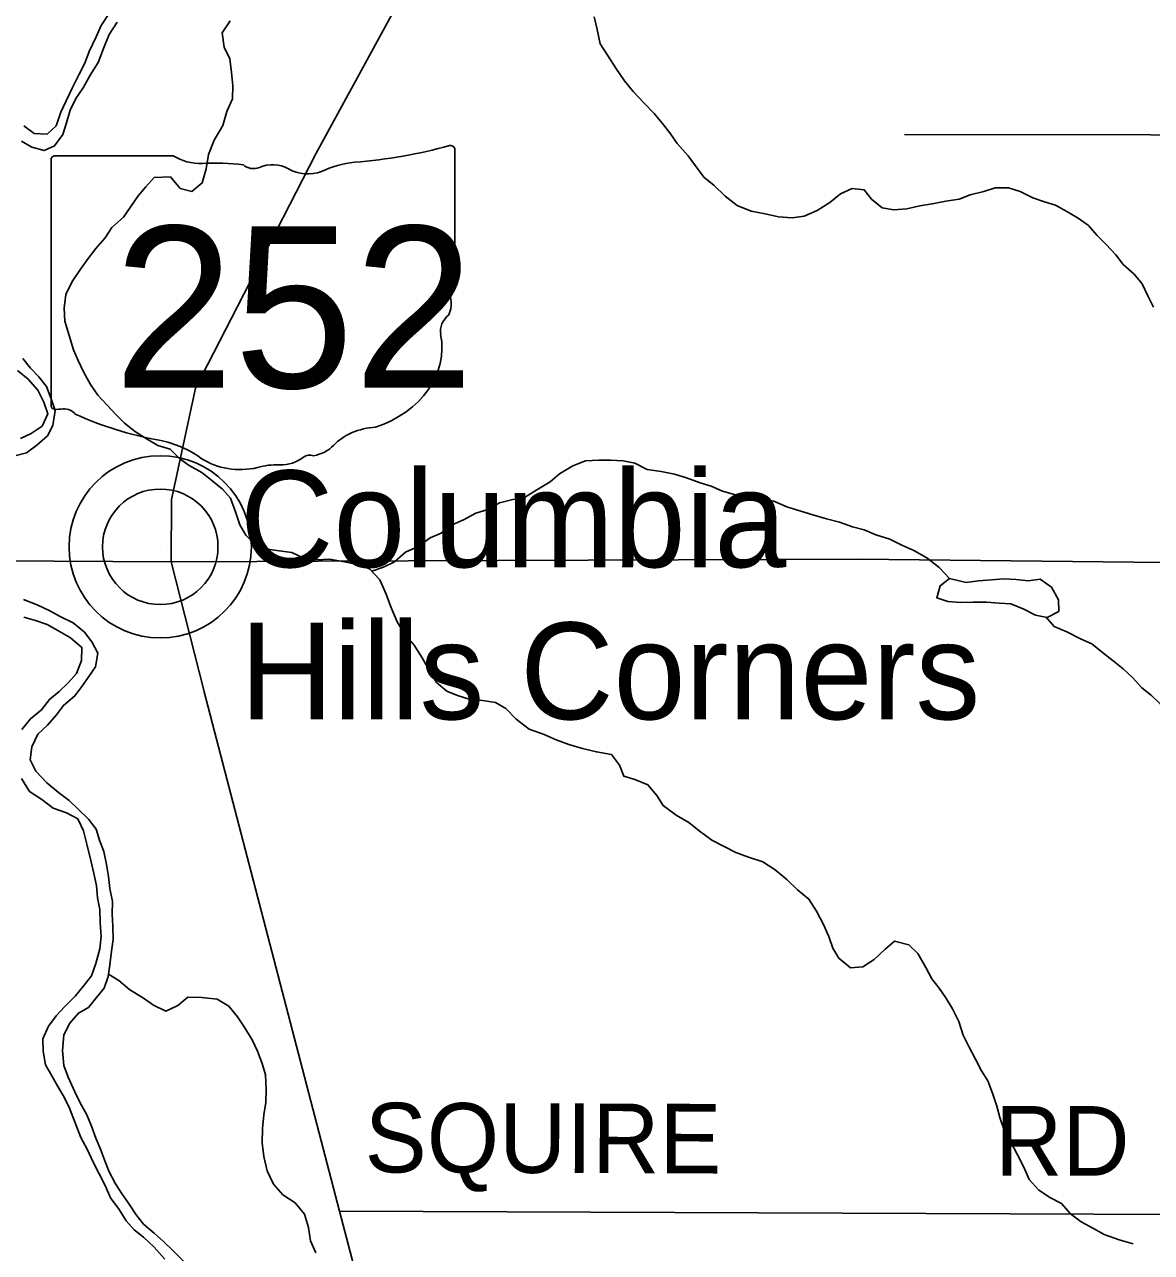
# Model space of a CAD drawing. Extents: x 1857828 to 2277390, y 930619 to 1324581.
# Drawn here: x 2128480 to 2133339, y 1204310 to 1209603 of the extents above; entities that cross this region are included whole.
import ezdxf

# ---------------------------------------------------------------- set-up
doc = ezdxf.new("R2010")
doc.units = 0
for name, color, linetype in [('GM_X_Major_River', 7, 'Continuous'), ('GM_X_Minor_Lake', 7, 'Continuous'), ('GM_X_Minor_River', 7, 'Continuous'), ('GM_X_State_Location', 7, 'Continuous'), ('GM_X_State_Route', 7, 'Continuous'), ('GM_X_State_Shield', 7, 'Continuous'), ('GM_X_Township_Road', 7, 'Continuous'), ('GM_X_Township_Road_Text', 7, 'Continuous'), ('GM_X_Township_Subdivision', 7, 'Continuous'), ('GM_X_Unincorporated', 7, 'Continuous'), ('GM_X_Unincorporated_Location', 7, 'Continuous'), ('GM_X_Unincorporated_Text', 7, 'Continuous')]:
    doc.layers.add(name, color=color, linetype=linetype)

msp = doc.modelspace()

# ---------------------------------------------------------------- linework, layer by layer
at = {"layer": 'GM_X_Major_River'}
for points in [[(2128843.4, 1209649.3), (2128810, 1209598.7), (2128788.5, 1209550.3), (2128759.2, 1209487.8), (2128739.8, 1209437.4), (2128716.3, 1209388.9), (2128689, 1209334.4), (2128659.6, 1209273.9), (2128636.2, 1209225.5), (2128616.9, 1209167.1), (2128577.2, 1209130.4), (2128521, 1209133.7), (2128476.5, 1209167.2)], [(2128467.3, 1209100.9), (2128511.7, 1209075.4), (2128564.1, 1209060.1), (2128609.9, 1209080.7), (2128645.4, 1209129.3), (2128660.8, 1209179.6), (2128676.2, 1209234), (2128701.6, 1209284.5), (2128733.1, 1209331), (2128762.5, 1209385.5), (2128797.9, 1209440.1), (2128821.2, 1209500.6), (2128844.5, 1209561.1), (2128880, 1209613.7)], [(2128438, 1207744.8), (2128488, 1207757.4), (2128533.7, 1207790.1), (2128579.3, 1207830.8), (2128602.8, 1207875.2), (2128612.1, 1207939.6), (2128595.4, 1207989.5), (2128574.7, 1208043.4), (2128542.1, 1208085.1), (2128505.5, 1208122.7), (2128472.9, 1208164.4)], [(2128449.5, 1208111.9), (2128496.1, 1208074.4), (2128536.8, 1208026.8), (2128563.5, 1207975), (2128580.2, 1207925.1), (2128556.8, 1207872.6), (2128509, 1207839.9), (2128463.2, 1207819.3)], [(2129166.8, 1204270.4), (2129120.1, 1204317.9), (2129079.5, 1204357.5), (2129039, 1204393.1), (2128992.4, 1204432.6), (2128961.8, 1204472.3), (2128931.2, 1204518.1), (2128900.6, 1204561.8), (2128872, 1204605.5), (2128845.2, 1204657.3), (2128826.6, 1204705.2), (2128808, 1204755.1), (2128787.3, 1204803), (2128768.6, 1204854.9), (2128748, 1204902.8), (2128719.3, 1204954.6), (2128696.6, 1205002.4), (2128667.8, 1205066.2), (2128649.1, 1205116.1), (2128644.3, 1205180.2), (2128649.5, 1205248.5), (2128674.9, 1205298.9), (2128712.5, 1205341.6), (2128756.3, 1205366.2), (2128789.8, 1205408.7), (2128823.4, 1205449.3), (2128840.8, 1205499.7), (2128848.2, 1205549.9), (2128855.5, 1205608.1), (2128862.9, 1205658.4), (2128860.2, 1205716.5), (2128857.5, 1205768.6), (2128858.8, 1205822.8), (2128848.1, 1205878.8), (2128841.5, 1205930.9), (2128832.8, 1205982.9), (2128822.1, 1206038.9), (2128803.4, 1206086.8), (2128788.8, 1206134.8), (2128756.2, 1206178.5), (2128709.6, 1206222), (2128673, 1206257.6), (2128626.5, 1206293.1), (2128575.9, 1206334.6), (2128529.1, 1206384.1), (2128504.4, 1206433.9), (2128511.8, 1206490.2), (2128537.2, 1206544.7), (2128578.8, 1206583.3), (2128618.3, 1206628), (2128647.9, 1206668.4), (2128697.5, 1206709.2), (2128727.1, 1206749.7), (2128756.6, 1206792.2), (2128786.1, 1206834.7), (2128795.5, 1206893), (2128770.8, 1206942.8), (2128738.2, 1206984.5), (2128689.6, 1207024), (2128637.1, 1207049.4), (2128586.7, 1207076.8), (2128534.2, 1207102.2), (2128475.8, 1207125.5)], [(2128476.8, 1207049.3), (2128527.1, 1207033.9), (2128577.4, 1207016.5), (2128633.9, 1206985.2), (2128678.3, 1206959.6), (2128727, 1206918.2), (2128725.7, 1206862), (2128704.3, 1206805.6), (2128668.7, 1206765), (2128629.1, 1206728.4), (2128587.4, 1206693.8), (2128553.9, 1206649.2), (2128506.3, 1206610.5), (2128468.8, 1206563.9)], [(2128467.4, 1206353.2), (2128502.1, 1206297.5), (2128554.7, 1206262.1), (2128603.3, 1206224.6), (2128661.6, 1206205.3), (2128710.1, 1206179.9), (2128734.8, 1206128.1), (2128749.6, 1206064.1), (2128766.4, 1206000.1), (2128779.2, 1205944.1), (2128789.8, 1205892.1), (2128794.5, 1205838), (2128805.2, 1205788), (2128805.8, 1205731.9), (2128810.6, 1205671.8), (2128805.2, 1205619.5), (2128788, 1205555.1), (2128768.6, 1205502.7), (2128737, 1205462.2), (2128699.5, 1205415.6), (2128652, 1205368.9), (2128616.4, 1205330.3), (2128582.9, 1205285.7), (2128559.5, 1205231.3), (2128560.1, 1205177.1), (2128570.9, 1205119.1), (2128597.5, 1205071.3), (2128624.2, 1205025.5), (2128650.8, 1204979.8), (2128673.4, 1204931.9), (2128698.3, 1204868.1), (2128723.1, 1204806.2), (2128751.9, 1204752.4), (2128774.5, 1204702.6), (2128801.3, 1204648.8), (2128827.9, 1204599), (2128850.7, 1204545.1), (2128887.4, 1204495.4), (2128918, 1204445.7), (2128952.6, 1204408), (2128993.1, 1204376.5), (2129039.7, 1204332.9), (2129084.5, 1204281.4)]]:
    msp.add_lwpolyline(points, dxfattribs=at)
at = {"layer": 'GM_X_Minor_Lake'}
for points in [[(2132468.3, 1207215.1), (2132428.4, 1207184.4), (2132413, 1207132.1), (2132461.3, 1207116.6), (2132515.5, 1207111.3), (2132569.6, 1207114), (2132627.8, 1207112.8), (2132681.9, 1207109.4), (2132732.1, 1207106.1), (2132788.5, 1207082.7), (2132839, 1207057.3), (2132889.2, 1207047.9), (2132939, 1207072.6)], [(2132468.1, 1207215), (2132428.4, 1207184.4), (2132413, 1207132.1), (2132461.3, 1207116.6), (2132515.5, 1207111.3), (2132569.6, 1207114), (2132627.8, 1207112.8), (2132681.9, 1207109.4), (2132732.1, 1207106.1), (2132788.5, 1207082.7), (2132839, 1207057.3), (2132889.2, 1207047.9), (2132939, 1207072.6)], [(2132939, 1207072.6), (2132938.4, 1207122.8), (2132907.6, 1207178.5), (2132859.1, 1207212), (2132807.1, 1207205.3), (2132754.9, 1207210.7), (2132700.7, 1207214), (2132648.6, 1207209.3), (2132592.6, 1207204.6), (2132540.5, 1207197.9), (2132468, 1207215.2)], [(2132939, 1207072.6), (2132938.4, 1207122.8), (2132907.6, 1207178.5), (2132859.1, 1207212), (2132807.1, 1207205.3), (2132754.9, 1207210.7), (2132700.7, 1207214), (2132648.6, 1207209.3), (2132592.6, 1207204.6), (2132540.5, 1207197.9), (2132468.3, 1207215.1)]]:
    msp.add_lwpolyline(points, dxfattribs=at)
at = {"layer": 'GM_X_Minor_River'}
for points in [[(2129367, 1209619.9), (2129331.6, 1209567.3), (2129340.4, 1209505.3), (2129365.1, 1209455.5), (2129371.8, 1209397.4), (2129378.5, 1209339.3), (2129377.2, 1209283.1), (2129351.8, 1209228.7), (2129334.5, 1209168.3), (2129297.2, 1209105.6), (2129273.9, 1209043.1), (2129262.7, 1208980.8), (2129245.4, 1208920.4), (2129201.8, 1208883.8), (2129151.5, 1208897.1), (2129108.7, 1208946.7), (2129038.6, 1208943.8), (2129003, 1208903.3), (2128969.4, 1208864.7), (2128936, 1208814.2), (2128906.4, 1208773.7), (2128856.9, 1208728.9), (2128827.3, 1208684.4), (2128787.8, 1208637.8), (2128754.3, 1208595.2), (2128720.8, 1208548.6), (2128685.3, 1208496.1), (2128658, 1208439.5), (2128650.7, 1208381.3), (2128653.4, 1208325.1), (2128672.2, 1208263.2), (2128691, 1208201.3), (2128711.6, 1208155.4), (2128734.3, 1208105.6), (2128765, 1208051.8), (2128795.7, 1208006.1), (2128836.3, 1207962.5), (2128874.9, 1207920.9), (2128911.4, 1207885.2), (2128958, 1207847.7), (2129008.5, 1207816.3), (2129055, 1207788.8), (2129107.3, 1207773.4), (2129149.9, 1207731.9), (2129190.4, 1207702.3), (2129244.8, 1207672.9), (2129287.4, 1207637.4), (2129334, 1207599.9), (2129368.5, 1207562.2), (2129389.3, 1207502.3), (2129408, 1207446.4), (2129434.6, 1207402.6), (2129479.3, 1207359.1), (2129527.6, 1207341.6), (2129577.8, 1207334.2), (2129632, 1207326.9), (2129686.5, 1207301.6), (2129738.7, 1207296.2), (2129794.8, 1207298.9), (2129859.1, 1207287.7), (2129917.3, 1207276.4), (2129967.7, 1207257), (2130012.4, 1207209.5), (2130039.2, 1207147.6), (2130059.9, 1207093.8), (2130086.8, 1207027.9), (2130119.6, 1206974.2), (2130160.2, 1206928.6), (2130195, 1206872.9), (2130225.8, 1206817.1), (2130256.5, 1206767.4), (2130301, 1206729.8), (2130347.4, 1206710.4), (2130397.7, 1206695), (2130453.9, 1206689.7), (2130510.1, 1206680.4), (2130554.6, 1206654.9), (2130599.2, 1206609.3), (2130655.9, 1206565.9), (2130720.3, 1206542.7), (2130772.7, 1206519.3), (2130827.1, 1206499.9), (2130885.5, 1206482.7), (2130945.8, 1206467.4), (2131010.1, 1206456.2), (2131044.7, 1206410.5), (2131063.4, 1206362.6), (2131111.6, 1206349.2), (2131168.1, 1206325.8), (2131206.7, 1206280.2), (2131233.3, 1206236.4), (2131290, 1206195.1), (2131344.5, 1206163.7), (2131389, 1206128.1), (2131443.7, 1206086.7), (2131496.1, 1206059.3), (2131546.6, 1206033.9), (2131600.9, 1206014.5), (2131663.4, 1205993.3)], [(2130936.5, 1209636.1), (2130949.2, 1209582.1), (2130962, 1209520.1), (2130996.8, 1209466.4), (2131029.5, 1209414.7), (2131066.2, 1209361), (2131104.9, 1209315.4), (2131149.6, 1209265.8), (2131194.3, 1209220.2), (2131230.9, 1209176.6), (2131265.5, 1209132.9), (2131294.1, 1209091.2), (2131340.9, 1209037.6), (2131379.7, 1208984), (2131410.2, 1208944.2), (2131452.7, 1208910.7), (2131501.4, 1208863.2), (2131552, 1208823.7), (2131612.5, 1208798.4), (2131672.8, 1208787.2), (2131731.1, 1208773.9), (2131789.3, 1208770.6), (2131841.3, 1208777.3), (2131897.1, 1208802.1), (2131952.8, 1208836.9), (2131998.5, 1208873.6), (2132048.3, 1208896.3), (2132100.5, 1208890.9), (2132131.1, 1208851.2), (2132177.7, 1208813.7), (2132227.9, 1208804.3), (2132284, 1208809.1), (2132339.9, 1208821.8), (2132394, 1208830.5), (2132452, 1208841.3), (2132510, 1208850.1), (2132557.9, 1208868.7), (2132615.8, 1208883.5), (2132665.7, 1208900.2), (2132721.9, 1208898.9), (2132772.2, 1208883.5), (2132826.7, 1208856.1), (2132877, 1208838.8), (2132925.3, 1208825.3), (2132973.7, 1208797.9), (2133022.2, 1208768.4), (2133066.7, 1208736.9), (2133105.3, 1208693.3), (2133143.9, 1208655.7), (2133184.6, 1208610.1), (2133217.1, 1208568.3), (2133263.8, 1208526.8), (2133298.4, 1208485.2), (2133323.1, 1208433.3), (2133347.7, 1208385.5)], [(2129977.1, 1207247.1), (2130027.8, 1207263.8), (2130075.6, 1207286.5), (2130123.2, 1207329.2), (2130177, 1207354), (2130228.7, 1207390.8), (2130276.5, 1207411.4), (2130324.2, 1207446.1), (2130372, 1207468.8), (2130425.8, 1207497.6), (2130477.8, 1207512.3), (2130527.5, 1207541), (2130585.5, 1207555.8), (2130635.5, 1207564.5), (2130689.2, 1207597.2), (2130746.9, 1207632.1), (2130786.6, 1207666.7), (2130844.3, 1207701.5), (2130898.1, 1207722.3), (2130956.2, 1207725), (2131006.4, 1207725.7), (2131060.5, 1207722.4), (2131110.8, 1207713), (2131165.2, 1207685.6), (2131225.5, 1207676.3), (2131281.8, 1207665), (2131334.1, 1207649.7), (2131392.5, 1207628.3), (2131440.8, 1207612.9), (2131489.2, 1207591.5), (2131545.5, 1207576.2), (2131601.7, 1207568.9), (2131660, 1207557.6), (2131710.2, 1207548.2), (2131766.6, 1207524.9), (2131827, 1207505.6), (2131879.3, 1207490.2), (2131937.7, 1207472.9), (2131994, 1207457.6), (2132050.4, 1207438.3), (2132100.7, 1207424.9), (2132151, 1207403.4), (2132211.4, 1207384.2), (2132261.9, 1207358.8), (2132314.3, 1207335.4), (2132370.8, 1207304), (2132423.4, 1207262.6), (2132468.1, 1207215)], [(2132883.2, 1207049.9), (2132919.8, 1207008.2), (2132974.2, 1206984.8), (2133032.7, 1206955.5), (2133081.1, 1206934.1), (2133127.6, 1206896.6), (2133174.2, 1206861.1), (2133216.7, 1206825.5), (2133257.3, 1206787.9), (2133297.9, 1206744.3), (2133338.4, 1206710.8), (2133377, 1206675.2), (2133419.5, 1206641.6), (2133460.1, 1206602), (2133492.7, 1206558.3), (2133523.4, 1206508.6), (2133560, 1206462.9), (2133594.7, 1206417.2), (2133635.3, 1206377.6), (2133702.3, 1206235.6)], [(2131663.4, 1205993.3), (2131715.9, 1205959.9), (2131766.5, 1205918.4), (2131813.2, 1205872.9), (2131861.8, 1205833.4), (2131894.5, 1205781.7), (2131925.3, 1205723.9), (2131948, 1205672), (2131964.7, 1205622.1), (2131991.3, 1205578.3), (2132041.9, 1205536.9), (2132094, 1205541.6), (2132143.7, 1205572.3), (2132191.3, 1205617), (2132230.9, 1205651.6), (2132293.3, 1205636.4), (2132331.8, 1205598.8), (2132366.6, 1205539), (2132391.3, 1205489.2), (2132423.9, 1205449.5), (2132452.5, 1205407.8), (2132481.1, 1205360), (2132507.9, 1205306.2), (2132526.6, 1205246.3), (2132553.3, 1205194.5), (2132580, 1205142.7), (2132606.7, 1205092.9), (2132633.3, 1205049.1), (2132654, 1204997.2), (2132672.8, 1204941.3), (2132685.4, 1204891.3), (2132704.1, 1204837.4), (2132732.8, 1204785.6), (2132759.5, 1204733.8), (2132788.3, 1204678.1), (2132811, 1204624.2), (2132853.7, 1204578.6), (2132904.2, 1204545.2), (2132950.6, 1204521.7), (2132989.3, 1204476.1), (2133035.8, 1204442.6), (2133088.3, 1204413.1), (2133134.7, 1204387.7), (2133199.1, 1204364.4), (2133259.5, 1204347.2)], [(2128842.3, 1205510.1), (2128887.1, 1205482.2), (2128933.7, 1205442.7), (2128988.3, 1205409.3), (2129036.8, 1205375.8), (2129089.2, 1205350.4), (2129141.1, 1205375.2), (2129184.7, 1205409.8), (2129244.9, 1205408.6), (2129311.1, 1205401.4), (2129361.6, 1205372), (2129398.3, 1205326.3), (2129426.9, 1205282.6), (2129461.7, 1205226.9), (2129484.3, 1205177), (2129505, 1205125.1), (2129519.7, 1205075.2), (2129522.4, 1205013), (2129521.1, 1204956.9), (2129511.8, 1204902.6), (2129506.5, 1204844.4), (2129505.3, 1204782.2), (2129512, 1204724.1), (2129526.8, 1204662.1), (2129553.6, 1204604.3), (2129594.2, 1204558.7), (2129646.8, 1204523.3), (2129687.5, 1204475.7), (2129704.2, 1204417.7), (2129713, 1204359.7), (2129735.7, 1204307.8)]]:
    msp.add_lwpolyline(points, dxfattribs=at)
at = {"layer": 'GM_X_State_Route'}
for points in [[(2129397.8, 1208387.3), (2129736.1, 1209045.4), (2130585.3, 1210603.8), (2130823.4, 1210886.8), (2130863.5, 1210934.5), (2130908.4, 1212210.3), (2130968.3, 1212682.1), (2131136.5, 1213621.9), (2131348.5, 1214285.4), (2131365, 1214340.3), (2131441.3, 1214587.3), (2131549, 1214909), (2131590.3, 1215063.2), (2131614.5, 1215327.9), (2131634.8, 1215604.6), (2131665.1, 1215881.3), (2131680.1, 1215991.5), (2131778.4, 1216506.5), (2132210.6, 1218428.3)], [(2129254.3, 1206726.9), (2129252.5, 1206733.7), (2129111.8, 1207287.4), (2129113.8, 1207556), (2129217.1, 1208035.7), (2129397.8, 1208387.3)], [(2129745.5, 1207289.8), (2132073.7, 1207298.8), (2133790.7, 1207280.5), (2134234.2, 1207286.5), (2134374, 1207288.2), (2136604, 1207323), (2137922.6, 1207332.5), (2138749, 1207323.6), (2139563.1, 1207294.1)], [(2127098.7, 1207296.1), (2127101.2, 1207296.1), (2128608.5, 1207289.6)], [(2128608.5, 1207289.6), (2128860.1, 1207288.5)], [(2128860.1, 1207288.5), (2129111.8, 1207287.4)], [(2129111.8, 1207287.4), (2129481.4, 1207288.8)], [(2129481.4, 1207288.8), (2129745.5, 1207289.8)], [(2129489.2, 1193552.3), (2129532.4, 1194153.2), (2129620.4, 1195938.3), (2129700.7, 1196994.4), (2129701.3, 1197485.8), (2129704.5, 1197724.5), (2129768.5, 1198163), (2130072.6, 1198945.3), (2130235.8, 1199386.6), (2130309.7, 1199817), (2130308.1, 1199997.5), (2130271.8, 1200280.8), (2130162.7, 1200809.7), (2130144.9, 1200974.3), (2129993.8, 1203599.7), (2129952.8, 1203973.2), (2129921.4, 1204170.2), (2129838.3, 1204488.5), (2129254.3, 1206726.9)]]:
    msp.add_lwpolyline(points, dxfattribs=at)
at = {"layer": 'GM_X_State_Shield'}
for p, q in [((2130334.9, 1208511.2), (2130334.9, 1209063.9)), ((2128594.7, 1209019.6), (2128594.7, 1207962.9)), ((2129121.4, 1209037.8), (2128611.8, 1209037.8)), ((2130334.7, 1208511.3), (2130334.9, 1208511.2))]:
    msp.add_line(p, q, dxfattribs=at)
for centre, major_axis, start_param, end_param in [((2129715, 1210478.3), (1845.5, 0), 4.814394, 5.042369), ((2130315.6, 1209066.2), (19.4, 0), 6.141152, 7.989035), ((2128614.6, 1209021.8), (20.2, 0), 1.712693, 3.28349), ((2129242.8, 1209160.4), (195.5, 0), 4.042523, 4.731795), ((2129307.6, 1208444.6), (702, 0), 1.404758, 1.657858), ((2129950.4, 1208715), (371.3, 0), 1.699011, 2.107814), ((2129467, 1209027.3), (56.4, 0), 3.836095, 5.185415), ((2129549.8, 1208905.2), (117.3, 0), 0.950623, 2.079405), ((2129701.2, 1209072.7), (141.1, 0), 4.081561, 5.145723), ((2130330.4, 1208470.6), (30, 0), 1.883978, 3.671073), ((2130314.2, 1208509.1), (20.7, 0), 5.05454, 6.418171), ((2130139.6, 1208400.8), (180, 0), 5.934695, 6.695948), ((2130404.3, 1208279.9), (130.9, 0), 2.387724, 3.262537), ((2129818.3, 1208209.6), (461.6, 0), 5.101752, 6.440018), ((2128614.8, 1207960.6), (20.3, 0), 3.00124, 4.508301), ((2128617.9, 1208068.7), (155.2, 0), 4.665946, 4.897461), ((2128649.6, 1207902), (56, 0), 0.519207, 1.627899), ((2129356.2, 1208851.3), (1332.7, 0), 4.195997, 4.488961), ((2130013, 1207666.3), (252.8, 0), 1.647645, 2.488434), ((2128958.9, 1207488.2), (417, 0), 0.823519, 1.323587), ((2129692.7, 1207860.5), (149.1, 0), 4.937069, 5.64225), ((2129582.1, 1207817.6), (141, 0), 4.691044, 5.507374), ((2129709.6, 1207715.3), (39.7, 0), 1.147584, 2.315152), ((2129409.9, 1207896.7), (264.6, 0), 4.026481, 4.996735), ((2129562.7, 1207531.4), (217.4, 0), 1.495662, 1.94098)]:
    msp.add_ellipse(centre, major_axis=major_axis, ratio=0.8, start_param=start_param, end_param=end_param, dxfattribs=at)
at = {"layer": 'GM_X_Township_Road'}
msp.add_lwpolyline([(2129838.3, 1204488.5), (2134174.6, 1204471.2)], dxfattribs=at)
at = {"layer": 'GM_X_Township_Subdivision'}
msp.add_lwpolyline([(2134395.7, 1209126.8), (2132273.7, 1209129.1)], dxfattribs=at)
at = {"layer": 'GM_X_Unincorporated'}
for radius in [392.8, 249]:
    msp.add_circle((2129065.2, 1207351.9), radius, dxfattribs=at)
at = {"layer": 'GM_X_Unincorporated_Location'}
msp.add_line((2129065.2, 1207351.9), (2129065.2, 1207351.9), dxfattribs=at)

# ---------------------------------------------------------------- texts
at = {"layer": 'GM_X_State_Location'}
for s in ['s', 'r']:
    msp.add_text(s, height=1, dxfattribs=at).set_placement((2129445.2, 1208421))
msp.add_text('252', height=1, rotation=0, dxfattribs=at).set_placement((2129092.2, 1208348.3))
at = {"layer": 'GM_X_State_Shield'}
msp.add_text('252', height=696.1, dxfattribs=at).set_placement((2128864.6, 1208037.5))
at = {"layer": 'GM_X_Township_Road_Text'}
for s, rotation, p in [('SQUIRE', 359.8098, (2129946.3, 1204655.3)), ('RD', 0, (2132665, 1204641))]:
    msp.add_text(s, height=300, rotation=rotation, dxfattribs=at).set_placement(p)
at = {"layer": 'GM_X_Unincorporated_Text'}
for s, p in [('Columbia', (2129409, 1207264.1)), ('Hills Corners', (2129409, 1206608.5))]:
    msp.add_text(s, height=417, rotation=0, dxfattribs=at).set_placement(p)

doc.saveas('drawing.dxf')
